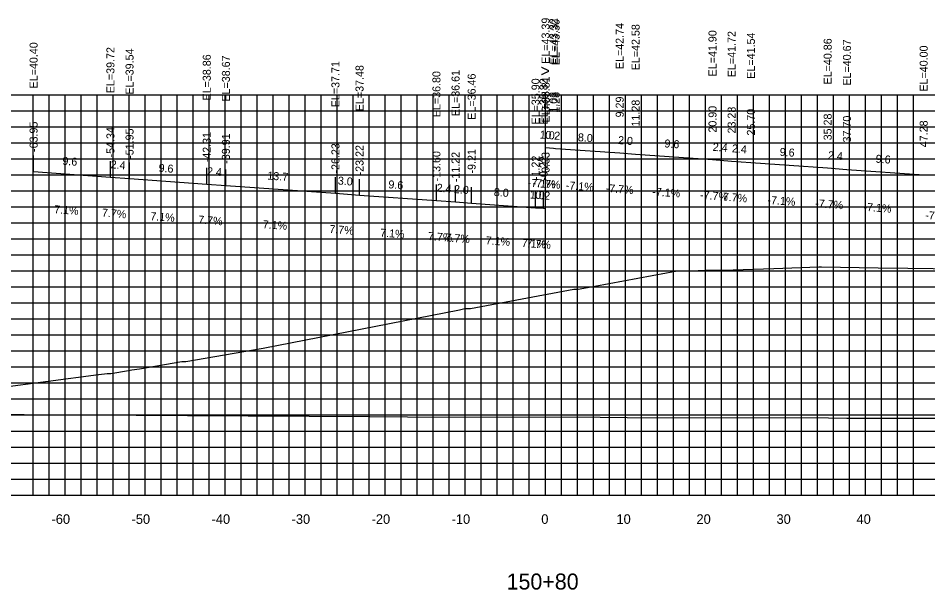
# Model space of a CAD drawing. Extents: x 1800880 to 1818864, y 245271 to 250560.
# Drawn here: x 1810022.6 to 1810136.3, y 249712.4 to 249783.8 of the extents above; entities that cross this region are included whole.
import ezdxf

# ---------------------------------------------------------------- set-up
doc = ezdxf.new("R2010")
doc.units = 0
for name, color, linetype in [('ANNO-TXT', 7, 'Continuous'), ('AXIS', 7, 'Continuous'), ('CL-CNST', 7, 'Continuous'), ('DESIGN - DRAINAGE - Bridges', 7, 'Continuous'), ('Level 32', 7, 'Continuous'), ('Level 37', 7, 'Continuous'), ('Level 46', 7, 'Continuous'), ('Level 62', 7, 'Continuous'), ('SHT-BDR', 7, 'Continuous')]:
    doc.layers.add(name, color=color, linetype=linetype)

msp = doc.modelspace()

# ---------------------------------------------------------------- linework, layer by layer
at = {"layer": 'AXIS'}
msp.add_lwpolyline([(1810088.49, 249767.61), (1810089.49, 249767.54), (1810089.74, 249767.52), (1810097.75, 249766.95), (1810099.74, 249766.8), (1810109.35, 249766.12), (1810111.74, 249765.94), (1810114.15, 249765.75), (1810123.74, 249765.07), (1810126.15, 249764.89), (1810135.74, 249764.21)], dxfattribs=at)
at = {"layer": 'CL-CNST'}
msp.add_lwpolyline([(1810020, 249737.62), (1810032.63, 249739.27), (1810032.68, 249739.27), (1810033.72, 249739.4), (1810034.17, 249739.4), (1810036.37, 249739.77), (1810036.8, 249739.84), (1810037.75, 249740), (1810043.04, 249740.89), (1810043.11, 249740.89), (1810043.54, 249740.9), (1810053.2, 249742.55), (1810077.73, 249747.34), (1810078.25, 249747.46), (1810078.44, 249747.5), (1810078.45, 249747.5), (1810078.96, 249747.51), (1810079.1, 249747.53), (1810079.11, 249747.53), (1810092.04, 249749.93), (1810092.15, 249749.93), (1810092.58, 249749.94), (1810094.65, 249750.32), (1810103.6, 249751.96), (1810104.98, 249752.21), (1810105.15, 249752.21), (1810105.35, 249752.21), (1810105.49, 249752.21), (1810105.68, 249752.22), (1810105.74, 249752.22), (1810107.54, 249752.28), (1810108.48, 249752.29), (1810110.64, 249752.32), (1810117, 249752.53), (1810122.63, 249752.72), (1810122.74, 249752.71), (1810122.99, 249752.71), (1810130.07, 249752.6), (1810133.78, 249752.55), (1810143.21, 249752.44)], dxfattribs=at)
at = {"layer": 'DESIGN - DRAINAGE - Bridges'}
for p, q in [((1809938.46, 249724.22), (1810238.46, 249724.22)), ((1810028.46, 249724.16), (1810028.46, 249724.22)), ((1810038.46, 249724.16), (1810038.46, 249724.22)), ((1810048.46, 249724.16), (1810048.46, 249724.22)), ((1810058.46, 249724.16), (1810058.46, 249724.22)), ((1810068.46, 249724.16), (1810068.46, 249724.22)), ((1810078.46, 249724.16), (1810078.46, 249724.22)), ((1810088.46, 249724.16), (1810088.46, 249724.22)), ((1810098.46, 249724.16), (1810098.46, 249724.22)), ((1810108.46, 249724.16), (1810108.46, 249724.22)), ((1810118.46, 249724.16), (1810118.46, 249724.22)), ((1810128.46, 249724.16), (1810128.46, 249724.22))]:
    msp.add_line(p, q, dxfattribs=at)
at = {"layer": 'Level 37'}
for p, q in [((1810024.51, 249764.62), (1810024.51, 249766.62)), ((1810034.11, 249763.94), (1810034.11, 249765.94)), ((1810036.5, 249763.75), (1810036.5, 249765.75)), ((1810046.15, 249763.07), (1810046.15, 249765.07)), ((1810048.54, 249762.89), (1810048.54, 249764.89)), ((1810062.23, 249761.92), (1810062.23, 249763.92)), ((1810065.24, 249761.69), (1810065.24, 249763.69)), ((1810074.85, 249761.01), (1810074.85, 249763.01)), ((1810077.24, 249760.83), (1810077.24, 249762.83)), ((1810079.25, 249760.67), (1810079.25, 249762.67)), ((1810087.24, 249760.11), (1810087.24, 249762.11)), ((1810088.24, 249760.04), (1810088.24, 249762.04)), ((1810088.49, 249760.02), (1810088.49, 249762.02))]:
    msp.add_line(p, q, dxfattribs=at)
at = {"layer": 'Level 46'}
for p, q in [((1809938.46, 249774.22), (1810238.46, 249774.22)), ((1810024.46, 249724.22), (1810024.46, 249774.22)), ((1810026.46, 249724.22), (1810026.46, 249774.22)), ((1810028.46, 249724.22), (1810028.46, 249774.22)), ((1810030.46, 249724.22), (1810030.46, 249774.22)), ((1810032.46, 249724.22), (1810032.46, 249774.22)), ((1810034.46, 249724.22), (1810034.46, 249774.22)), ((1810036.46, 249724.22), (1810036.46, 249774.22)), ((1810038.46, 249724.22), (1810038.46, 249774.22)), ((1810040.46, 249724.22), (1810040.46, 249774.22)), ((1810042.46, 249724.22), (1810042.46, 249774.22)), ((1810044.46, 249724.22), (1810044.46, 249774.22)), ((1810046.46, 249724.22), (1810046.46, 249774.22)), ((1810048.46, 249724.22), (1810048.46, 249774.22)), ((1810050.46, 249724.22), (1810050.46, 249774.22)), ((1810052.46, 249724.22), (1810052.46, 249774.22)), ((1810054.46, 249724.22), (1810054.46, 249774.22)), ((1810056.46, 249724.22), (1810056.46, 249774.22)), ((1810058.46, 249724.22), (1810058.46, 249774.22)), ((1810060.46, 249724.22), (1810060.46, 249774.22)), ((1810062.46, 249724.22), (1810062.46, 249774.22)), ((1810064.46, 249724.22), (1810064.46, 249774.22)), ((1810066.46, 249724.22), (1810066.46, 249774.22)), ((1810068.46, 249724.22), (1810068.46, 249774.22)), ((1810070.46, 249724.22), (1810070.46, 249774.22)), ((1810072.46, 249724.22), (1810072.46, 249774.22)), ((1810074.46, 249724.22), (1810074.46, 249774.22)), ((1810076.46, 249724.22), (1810076.46, 249774.22)), ((1810078.46, 249724.22), (1810078.46, 249774.22)), ((1810080.46, 249724.22), (1810080.46, 249774.22)), ((1810082.46, 249724.22), (1810082.46, 249774.22)), ((1810084.46, 249724.22), (1810084.46, 249774.22)), ((1810086.46, 249724.22), (1810086.46, 249774.22)), ((1810088.46, 249724.22), (1810088.46, 249774.22)), ((1810090.46, 249724.22), (1810090.46, 249774.22)), ((1810092.46, 249724.22), (1810092.46, 249774.22)), ((1810094.46, 249724.22), (1810094.46, 249774.22)), ((1810096.46, 249724.22), (1810096.46, 249774.22)), ((1810098.46, 249724.22), (1810098.46, 249774.22)), ((1810100.46, 249724.22), (1810100.46, 249774.22)), ((1810102.46, 249724.22), (1810102.46, 249774.22)), ((1810104.46, 249724.22), (1810104.46, 249774.22)), ((1810106.46, 249724.22), (1810106.46, 249774.22)), ((1810108.46, 249724.22), (1810108.46, 249774.22)), ((1810110.46, 249724.22), (1810110.46, 249774.22)), ((1810112.46, 249724.22), (1810112.46, 249774.22)), ((1810114.46, 249724.22), (1810114.46, 249774.22)), ((1810116.46, 249724.22), (1810116.46, 249774.22)), ((1810118.46, 249724.22), (1810118.46, 249774.22)), ((1810120.46, 249724.22), (1810120.46, 249774.22)), ((1810122.46, 249724.22), (1810122.46, 249774.22)), ((1810124.46, 249724.22), (1810124.46, 249774.22)), ((1810126.46, 249724.22), (1810126.46, 249774.22)), ((1810128.46, 249724.22), (1810128.46, 249774.22)), ((1810130.46, 249724.22), (1810130.46, 249774.22)), ((1810132.46, 249724.22), (1810132.46, 249774.22)), ((1810134.46, 249724.22), (1810134.46, 249774.22)), ((1809938.46, 249772.22), (1810238.46, 249772.22)), ((1809938.46, 249770.22), (1810238.46, 249770.22)), ((1809938.46, 249768.22), (1810238.46, 249768.22)), ((1809938.46, 249766.22), (1810238.46, 249766.22)), ((1809938.46, 249764.22), (1810238.46, 249764.22)), ((1809938.46, 249762.22), (1810238.46, 249762.22)), ((1809938.46, 249760.22), (1810238.46, 249760.22)), ((1809938.46, 249758.22), (1810238.46, 249758.22)), ((1809938.46, 249756.22), (1810238.46, 249756.22)), ((1809938.46, 249754.22), (1810238.46, 249754.22)), ((1809938.46, 249752.22), (1810238.46, 249752.22)), ((1809938.46, 249750.22), (1810238.46, 249750.22)), ((1809938.46, 249748.22), (1810238.46, 249748.22)), ((1809938.46, 249746.22), (1810238.46, 249746.22)), ((1809938.46, 249744.22), (1810238.46, 249744.22)), ((1809938.46, 249742.22), (1810238.46, 249742.22)), ((1809938.46, 249740.22), (1810238.46, 249740.22)), ((1809938.46, 249738.22), (1810238.46, 249738.22)), ((1809938.46, 249736.22), (1810238.46, 249736.22)), ((1809938.46, 249734.22), (1810238.46, 249734.22)), ((1809938.46, 249732.22), (1810238.46, 249732.22)), ((1809938.46, 249730.22), (1810238.46, 249730.22)), ((1809938.46, 249728.22), (1810238.46, 249728.22)), ((1809938.46, 249726.22), (1810238.46, 249726.22)), ((1809938.46, 249724.22), (1810238.46, 249724.22))]:
    msp.add_line(p, q, dxfattribs=at)
at = {"layer": 'Level 62'}
for points in [[(1810024.51, 249764.62), (1810034.11, 249763.94), (1810036.5, 249763.75), (1810046.15, 249763.07), (1810048.54, 249762.89), (1810062.23, 249761.92), (1810065.24, 249761.69), (1810074.85, 249761.01), (1810077.24, 249760.83), (1810079.25, 249760.67), (1810087.24, 249760.11), (1810088.24, 249760.04), (1810088.49, 249760.02)], [(1809938.46, 249735.76), (1809943.97, 249735.69), (1809961.34, 249735.03), (1809976.67, 249734.87), (1809988.81, 249734.6), (1810007.51, 249734.45), (1810016.28, 249734.34), (1810037.32, 249734.21), (1810043.75, 249734.15), (1810066.52, 249734.04), (1810071.22, 249734), (1810095.32, 249733.93), (1810098.68, 249733.89), (1810123.84, 249733.86), (1810126.15, 249733.84), (1810152.16, 249733.84)]]:
    msp.add_lwpolyline(points, dxfattribs=at)

# ---------------------------------------------------------------- texts
for s, p in [('-60', (1810026.75, 249720.62)), ('-50', (1810036.75, 249720.62)), ('-40', (1810046.75, 249720.62)), ('-30', (1810056.75, 249720.62)), ('-20', (1810066.75, 249720.62)), ('-10', (1810076.75, 249720.62)), ('0', (1810087.95, 249720.62)), ('10', (1810097.35, 249720.62)), ('20', (1810107.35, 249720.62)), ('30', (1810117.35, 249720.62)), ('40', (1810127.35, 249720.62))]:
    msp.add_text(s, height=1.2).set_placement(p)
at = {"layer": 'ANNO-TXT'}
for s, rotation, p in [('1.0', 355.9611, (1810087.75, 249768.76)), ('0.2', 355.6088, (1810088.42, 249768.72)), ('8.0', 355.9612, (1810092.5, 249768.42)), ('2.0', 355.6069, (1810097.51, 249768.07)), ('9.6', 355.9617, (1810103.32, 249767.65)), ('2.4', 355.6045, (1810109.35, 249767.22)), ('2.4', 355.6045, (1810111.75, 249767.04)), ('9.6', 355.9628, (1810117.72, 249766.6)), ('9.6', 355.9612, (1810028.08, 249765.47)), ('2.4', 355.6022, (1810123.75, 249766.18)), ('9.6', 355.9634, (1810129.72, 249765.74)), ('2.4', 355.6068, (1810034.11, 249765.04)), ('9.6', 355.9618, (1810040.1, 249764.6)), ('2.4', 355.6045, (1810046.15, 249764.18)), ('13.7', 355.9623, (1810053.69, 249763.63)), ('3.0', 355.6013, (1810062.5, 249763.01)), ('9.6', 355.9631, (1810068.82, 249762.54)), ('2.4', 355.5989, (1810074.85, 249762.12)), ('2.0', 355.5989, (1810077.01, 249761.95)), ('-7.1%', 355.9611, (1810086.23, 249762.75)), ('-7.7%', 355.6088, (1810086.83, 249762.73)), ('-7.1%', 355.9612, (1810090.99, 249762.42)), ('-7.7%', 355.6069, (1810095.96, 249762.07)), ('8.0', 355.9641, (1810082, 249761.58)), ('1.0', 355.9641, (1810086.5, 249761.27)), ('0.2', 355.5967, (1810087.17, 249761.23)), ('-7.1%', 355.9617, (1810101.79, 249761.64)), ('-7.7%', 355.6045, (1810107.76, 249761.23)), ('-7.7%', 355.6045, (1810110.16, 249761.04)), ('-7.1%', 355.9628, (1810116.19, 249760.59)), ('-7.7%', 355.6022, (1810122.16, 249760.18)), ('-7.1%', 355.9634, (1810128.19, 249759.73)), ('7.1%', 355.9612, (1810027.05, 249759.42)), ('7.7%', 355.6068, (1810033.02, 249759.01)), ('7.1%', 355.9618, (1810039.07, 249758.56)), ('-7.8%', 355.5414, (1810135.9, 249758.7)), ('7.7%', 355.6045, (1810045.05, 249758.14)), ('7.1%', 355.9623, (1810053.12, 249757.55)), ('7.7%', 355.6013, (1810061.44, 249756.97)), ('7.1%', 355.9631, (1810067.79, 249756.5)), ('7.7%', 355.5989, (1810073.76, 249756.08)), ('7.7%', 355.5989, (1810075.95, 249755.91)), ('7.1%', 355.9641, (1810080.98, 249755.54)), ('7.1%', 355.9641, (1810085.48, 249755.22)), ('7.7%', 355.5967, (1810086.07, 249755.19))]:
    msp.add_text(s, height=1, rotation=rotation, dxfattribs=at).set_placement(p)
at = {"layer": 'DESIGN - DRAINAGE - Bridges'}
msp.add_text('>', height=1.5, dxfattribs=at).set_placement((1810087.85, 249776.47))
at = {"layer": 'Level 32'}
msp.add_text('150+80', height=2, dxfattribs=at).set_placement((1810083.62, 249712.42))
at = {"layer": 'SHT-BDR'}
for s, p in [('EL=43.39', (1810088.99, 249778.08)), ('EL=43.32', (1810089.99, 249778.01)), ('EL=43.30', (1810090.24, 249777.91)), ('EL=42.74', (1810098.25, 249777.42)), ('EL=42.58', (1810100.24, 249777.27)), ('EL=41.90', (1810109.85, 249776.51)), ('EL=41.72', (1810112.24, 249776.41)), ('EL=41.54', (1810114.65, 249776.22)), ('EL=40.86', (1810124.24, 249775.5)), ('EL=40.67', (1810126.65, 249775.36)), ('EL=40.40', (1810025.01, 249775.01)), ('EL=39.72', (1810034.61, 249774.41)), ('EL=39.54', (1810037, 249774.23)), ('EL=40.00', (1810136.24, 249774.61)), ('EL=38.86', (1810046.65, 249773.5)), ('EL=38.67', (1810049.04, 249773.36)), ('EL=37.71', (1810062.73, 249772.65)), ('EL=37.48', (1810065.74, 249772.16)), ('EL=36.80', (1810075.35, 249771.41)), ('EL=36.61', (1810077.74, 249771.55)), ('EL=36.46', (1810079.75, 249771.1)), ('EL=35.90', (1810087.74, 249770.5)), ('EL=35.82', (1810088.74, 249770.51)), ('EL=35.81', (1810088.99, 249770.75)), ('0.03', (1810088.99, 249772.05)), ('1.03', (1810089.99, 249771.98)), ('1.28', (1810090.24, 249771.96)), ('9.29', (1810098.25, 249771.39)), ('11.28', (1810100.24, 249770.25)), ('20.90', (1810109.85, 249769.49)), ('23.28', (1810112.24, 249769.38)), ('25.70', (1810114.65, 249769.12)), ('-63.95', (1810025.01, 249767.07)), ('35.28', (1810124.24, 249768.52)), ('37.70', (1810126.65, 249768.26)), ('47.28', (1810136.24, 249767.66)), ('-54.34', (1810034.61, 249766.39)), ('-51.95', (1810037, 249766.21)), ('-42.31', (1810046.65, 249765.78)), ('-39.91', (1810049.04, 249765.6)), ('-26.23', (1810062.73, 249764.38)), ('-23.22', (1810065.74, 249764.15)), ('-13.60', (1810075.35, 249763.39)), ('-11.22', (1810077.74, 249763.29)), ('-9.21', (1810079.75, 249764.38)), ('-1.22', (1810087.74, 249763.56)), ('-0.22', (1810088.74, 249763.49)), ('0.03', (1810088.99, 249764.46))]:
    msp.add_text(s, height=1, rotation=90, dxfattribs=at).set_placement(p)

doc.saveas('drawing.dxf')
